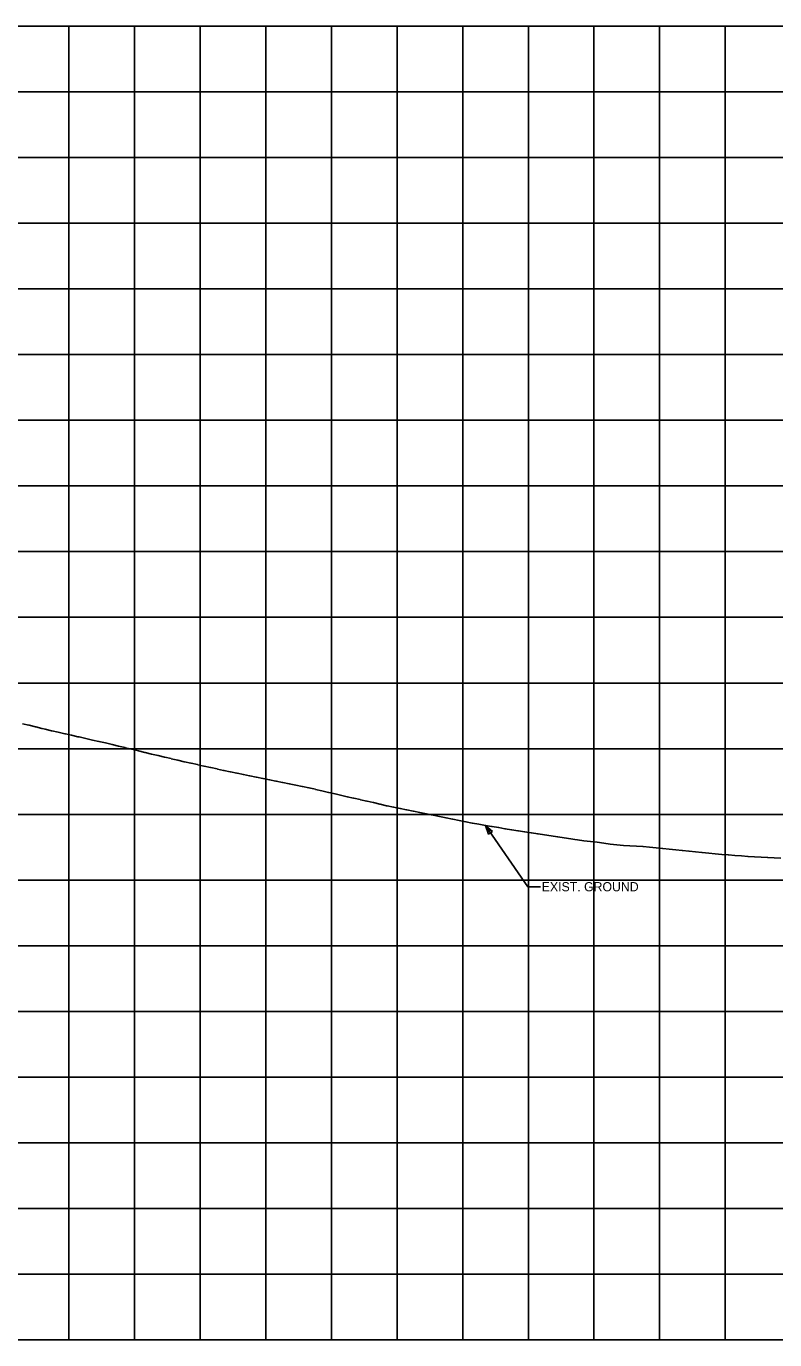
# Model space of a CAD drawing. Extents: x -7164 to 2214450, y -19642 to 253469.
# Drawn here: x 7568 to 8138, y 0 to 1000 of the extents above; entities that cross this region are included whole.
import ezdxf

# ---------------------------------------------------------------- set-up
doc = ezdxf.new("R2010")
doc.units = 0
for name, color, linetype in [('DESIGN - PROFILE - Proposed Curve Text', 7, 'Continuous'), ('DESIGN - PROFILE - Proposed Text', 7, 'Continuous'), ('DESIGN - SCRATCH - User 1', 7, 'Continuous'), ('DESIGN - SHEET - Light Grid', 7, 'Continuous'), ('SURVEY - PROFILE - Ground Line with Text', 7, 'Continuous')]:
    doc.layers.add(name, color=color, linetype=linetype)

msp = doc.modelspace()

# ---------------------------------------------------------------- linework, layer by layer
at = {"layer": 'DESIGN - PROFILE - Proposed Curve Text'}
msp.add_line((7401.8, 950), (8326.8, 950), dxfattribs=at)
msp.add_line((7401.8, 950), (8326.8, 950), dxfattribs=at)
at = {"layer": 'DESIGN - PROFILE - Proposed Text'}
msp.add_lwpolyline([(7959.2, 344.9), (7949.5, 344.9), (7917.3, 391.6)], dxfattribs=at)
msp.add_lwpolyline([(7959.2, 344.9), (7949.5, 344.9), (7917.3, 391.6)], dxfattribs=at)
msp.add_lwpolyline([(7959.2, 344.9), (7949.5, 344.9), (7917.3, 391.6)], dxfattribs=at)
msp.add_lwpolyline([(7959.2, 344.9), (7949.5, 344.9), (7917.3, 391.6)], dxfattribs=at)
msp.add_lwpolyline([(7922.7, 387), (7917.3, 391.6), (7919.7, 385)], close=True, dxfattribs=at)
msp.add_lwpolyline([(7922.7, 387), (7917.3, 391.6), (7919.7, 385)], close=True, dxfattribs=at)
msp.add_lwpolyline([(7922.7, 387), (7917.3, 391.6), (7919.7, 385)], close=True, dxfattribs=at)
msp.add_lwpolyline([(7922.7, 387), (7917.3, 391.6), (7919.7, 385)], close=True, dxfattribs=at)
at = {"layer": 'DESIGN - SCRATCH - User 1'}
for p, q in [((9700, 1000), (6000, 1000)), ((9700, 1000), (6000, 1000)), ((6000, 0), (9700, 0)), ((6000, 0), (9700, 0))]:
    msp.add_line(p, q, dxfattribs=at)
for points in [[(6000, 0), (8326.8, 0), (8326.8, 1000)], [(6000, 0), (9178.7, 0), (9178.7, 1000)], [(6000, 0), (8326.8, 0), (8326.8, 1000)], [(6000, 0), (9178.7, 0), (9178.7, 1000)]]:
    msp.add_lwpolyline(points, dxfattribs=at)
at = {"layer": 'DESIGN - SHEET - Light Grid'}
for p, q in [((7600, 0), (7600, 1000)), ((7600, 0), (7600, 1000)), ((7650, 0), (7650, 1000)), ((7650, 0), (7650, 1000)), ((7700, 0), (7700, 1000)), ((7700, 0), (7700, 1000)), ((7750, 0), (7750, 1000)), ((7750, 0), (7750, 1000)), ((7800, 0), (7800, 1000)), ((7800, 0), (7800, 1000)), ((7850, 0), (7850, 1000)), ((7850, 0), (7850, 1000)), ((7900, 0), (7900, 1000)), ((7900, 0), (7900, 1000)), ((7950, 0), (7950, 1000)), ((7950, 0), (7950, 1000)), ((8000, 0), (8000, 1000)), ((8000, 0), (8000, 1000)), ((8050, 0), (8050, 1000)), ((8050, 0), (8050, 1000)), ((8100, 0), (8100, 1000)), ((8100, 0), (8100, 1000)), ((6000, 950), (9700, 950)), ((6000, 950), (9700, 950)), ((6000, 900), (9700, 900)), ((6000, 900), (9700, 900)), ((6000, 850), (9700, 850)), ((6000, 850), (9700, 850)), ((6000, 800), (9700, 800)), ((6000, 800), (9700, 800)), ((6000, 750), (9700, 750)), ((6000, 750), (9700, 750)), ((6000, 700), (9700, 700)), ((6000, 700), (9700, 700)), ((6000, 650), (9700, 650)), ((6000, 650), (9700, 650)), ((6000, 600), (9700, 600)), ((6000, 600), (9700, 600)), ((6000, 550), (9700, 550)), ((6000, 550), (9700, 550)), ((6000, 500), (9700, 500)), ((6000, 500), (9700, 500)), ((6000, 450), (9700, 450)), ((6000, 450), (9700, 450)), ((6000, 400), (9700, 400)), ((6000, 400), (9700, 400)), ((6000, 350), (9700, 350)), ((6000, 350), (9700, 350)), ((6000, 300), (9700, 300)), ((6000, 300), (9700, 300)), ((6000, 250), (9700, 250)), ((6000, 250), (9700, 250)), ((6000, 200), (9700, 200)), ((6000, 200), (9700, 200)), ((6000, 150), (9700, 150)), ((6000, 150), (9700, 150)), ((6000, 100), (9700, 100)), ((6000, 100), (9700, 100)), ((6000, 50), (9700, 50)), ((6000, 50), (9700, 50)), ((6000, 0), (9300, 0)), ((6000, 0), (9300, 0))]:
    msp.add_line(p, q, dxfattribs=at)
at = {"layer": 'SURVEY - PROFILE - Ground Line with Text'}
for points in [[(7564.6, 469), (7569.6, 467.8), (7569.7, 467.8), (7574.6, 466.6), (7574.7, 466.6), (7579.5, 465.4), (7579.7, 465.3), (7581.9, 464.8)], [(7564.6, 469), (7569.6, 467.8), (7569.7, 467.8), (7574.6, 466.6), (7574.7, 466.6), (7579.5, 465.4), (7579.7, 465.3), (7581.9, 464.8)], [(7564.6, 469), (7569.6, 467.8), (7569.7, 467.8), (7574.6, 466.6), (7574.7, 466.6), (7579.5, 465.4), (7579.7, 465.3), (7581.9, 464.8)], [(7564.6, 469), (7569.6, 467.8), (7569.7, 467.8), (7574.6, 466.6), (7574.7, 466.6), (7579.5, 465.4), (7579.7, 465.3), (7581.9, 464.8)], [(7581.9, 464.8), (7581.9, 464.8), (7586.8, 463.7), (7586.9, 463.6), (7591.9, 462.5), (7591.9, 462.5), (7596.9, 461.4), (7597.3, 461.3), (7601.9, 460.2), (7601.9, 460.2), (7606.9, 459.1), (7607.9, 458.9), (7607.9, 458.9), (7612.9, 457.7), (7612.9, 457.7), (7617.9, 456.6), (7617.9, 456.6), (7622.9, 455.5), (7622.9, 455.5), (7627.9, 454.4), (7627.9, 454.4), (7632.9, 453.3), (7632.9, 453.2), (7637.9, 452), (7637.9, 452), (7642.9, 450.8), (7642.9, 450.7), (7647.9, 449.5), (7647.9, 449.5), (7652.9, 448.3), (7652.9, 448.3), (7657.9, 447), (7658.1, 447), (7662.9, 445.8), (7662.9, 445.8), (7667.9, 444.7), (7667.9, 444.7), (7672.9, 443.5), (7673, 443.5), (7677.9, 442.4), (7678, 442.3), (7682.9, 441.2), (7683, 441.2), (7687.9, 440.1), (7688, 440), (7692.9, 439), (7693.1, 438.9), (7697.9, 437.9), (7698.1, 437.8), (7702.9, 436.8), (7703.1, 436.7), (7707.9, 435.6), (7708.1, 435.6), (7712.9, 434.6), (7713.1, 434.5), (7717.9, 433.5), (7718.1, 433.5), (7722.9, 432.4), (7723.1, 432.4), (7727.9, 431.4), (7728.2, 431.3), (7732.9, 430.3), (7737.6, 429.4), (7737.9, 429.3), (7742.6, 428.4), (7742.9, 428.3), (7747.7, 427.3), (7747.9, 427.3), (7752.7, 426.3), (7752.9, 426.3), (7757.7, 425.3), (7757.9, 425.3), (7762.8, 424.3), (7762.9, 424.3), (7767.8, 423.3), (7767.9, 423.3), (7769.1, 423), (7772.8, 422.3), (7772.9, 422.2), (7777.8, 421.2), (7777.9, 421.2), (7782.8, 420.2), (7782.9, 420.2), (7787.8, 419.1), (7787.9, 419), (7792.8, 417.9), (7792.8, 417.9), (7796.7, 417), (7797.8, 416.7), (7797.9, 416.7), (7802.8, 415.6), (7802.9, 415.6), (7807.8, 414.4), (7807.9, 414.4), (7812.1, 413.4), (7812.1, 413.4), (7816.9, 412.3), (7817.1, 412.3), (7821.9, 411.2), (7822.1, 411.1), (7826.9, 410)], [(7581.9, 464.8), (7581.9, 464.8), (7586.8, 463.7), (7586.9, 463.6), (7591.9, 462.5), (7591.9, 462.5), (7596.9, 461.4), (7597.3, 461.3), (7601.9, 460.2), (7601.9, 460.2), (7606.9, 459.1), (7607.9, 458.9), (7607.9, 458.9), (7612.9, 457.7), (7612.9, 457.7), (7617.9, 456.6), (7617.9, 456.6), (7622.9, 455.5), (7622.9, 455.5), (7627.9, 454.4), (7627.9, 454.4), (7632.9, 453.3), (7632.9, 453.2), (7637.9, 452), (7637.9, 452), (7642.9, 450.8), (7642.9, 450.7), (7647.9, 449.5), (7647.9, 449.5), (7652.9, 448.3), (7652.9, 448.3), (7657.9, 447), (7658.1, 447), (7662.9, 445.8), (7662.9, 445.8), (7667.9, 444.7), (7667.9, 444.7), (7672.9, 443.5), (7673, 443.5), (7677.9, 442.4), (7678, 442.3), (7682.9, 441.2), (7683, 441.2), (7687.9, 440.1), (7688, 440), (7692.9, 439), (7693.1, 438.9), (7697.9, 437.9), (7698.1, 437.8), (7702.9, 436.8), (7703.1, 436.7), (7707.9, 435.6), (7708.1, 435.6), (7712.9, 434.6), (7713.1, 434.5), (7717.9, 433.5), (7718.1, 433.5), (7722.9, 432.4), (7723.1, 432.4), (7727.9, 431.4), (7728.2, 431.3), (7732.9, 430.3), (7737.6, 429.4), (7737.9, 429.3), (7742.6, 428.4), (7742.9, 428.3), (7747.7, 427.3), (7747.9, 427.3), (7752.7, 426.3), (7752.9, 426.3), (7757.7, 425.3), (7757.9, 425.3), (7762.8, 424.3), (7762.9, 424.3), (7767.8, 423.3), (7767.9, 423.3), (7769.1, 423), (7772.8, 422.3), (7772.9, 422.2), (7777.8, 421.2), (7777.9, 421.2), (7782.8, 420.2), (7782.9, 420.2), (7787.8, 419.1), (7787.9, 419), (7792.8, 417.9), (7792.8, 417.9), (7796.7, 417), (7797.8, 416.7), (7797.9, 416.7), (7802.8, 415.6), (7802.9, 415.6), (7807.8, 414.4), (7807.9, 414.4), (7812.1, 413.4), (7812.1, 413.4), (7816.9, 412.3), (7817.1, 412.3), (7821.9, 411.2), (7822.1, 411.1), (7826.9, 410)], [(7581.9, 464.8), (7581.9, 464.8), (7586.8, 463.7), (7586.9, 463.6), (7591.9, 462.5), (7591.9, 462.5), (7596.9, 461.4), (7597.3, 461.3), (7601.9, 460.2), (7601.9, 460.2), (7606.9, 459.1), (7607.9, 458.9), (7607.9, 458.9), (7612.9, 457.7), (7612.9, 457.7), (7617.9, 456.6), (7617.9, 456.6), (7622.9, 455.5), (7622.9, 455.5), (7627.9, 454.4), (7627.9, 454.4), (7632.9, 453.3), (7632.9, 453.2), (7637.9, 452), (7637.9, 452), (7642.9, 450.8), (7642.9, 450.7), (7647.9, 449.5), (7647.9, 449.5), (7652.9, 448.3), (7652.9, 448.3), (7657.9, 447), (7658.1, 447), (7662.9, 445.8), (7662.9, 445.8), (7667.9, 444.7), (7667.9, 444.7), (7672.9, 443.5), (7673, 443.5), (7677.9, 442.4), (7678, 442.3), (7682.9, 441.2), (7683, 441.2), (7687.9, 440.1), (7688, 440), (7692.9, 439), (7693.1, 438.9), (7697.9, 437.9), (7698.1, 437.8), (7702.9, 436.8), (7703.1, 436.7), (7707.9, 435.6), (7708.1, 435.6), (7712.9, 434.6), (7713.1, 434.5), (7717.9, 433.5), (7718.1, 433.5), (7722.9, 432.4), (7723.1, 432.4), (7727.9, 431.4), (7728.2, 431.3), (7732.9, 430.3), (7737.6, 429.4), (7737.9, 429.3), (7742.6, 428.4), (7742.9, 428.3), (7747.7, 427.3), (7747.9, 427.3), (7752.7, 426.3), (7752.9, 426.3), (7757.7, 425.3), (7757.9, 425.3), (7762.8, 424.3), (7762.9, 424.3), (7767.8, 423.3), (7767.9, 423.3), (7769.1, 423), (7772.8, 422.3), (7772.9, 422.2), (7777.8, 421.2), (7777.9, 421.2), (7782.8, 420.2), (7782.9, 420.2), (7787.8, 419.1), (7787.9, 419), (7792.8, 417.9), (7792.8, 417.9), (7796.7, 417), (7797.8, 416.7), (7797.9, 416.7), (7802.8, 415.6), (7802.9, 415.6), (7807.8, 414.4), (7807.9, 414.4), (7812.1, 413.4), (7812.1, 413.4), (7816.9, 412.3), (7817.1, 412.3), (7821.9, 411.2), (7822.1, 411.1), (7826.9, 410)], [(7581.9, 464.8), (7581.9, 464.8), (7586.8, 463.7), (7586.9, 463.6), (7591.9, 462.5), (7591.9, 462.5), (7596.9, 461.4), (7597.3, 461.3), (7601.9, 460.2), (7601.9, 460.2), (7606.9, 459.1), (7607.9, 458.9), (7607.9, 458.9), (7612.9, 457.7), (7612.9, 457.7), (7617.9, 456.6), (7617.9, 456.6), (7622.9, 455.5), (7622.9, 455.5), (7627.9, 454.4), (7627.9, 454.4), (7632.9, 453.3), (7632.9, 453.2), (7637.9, 452), (7637.9, 452), (7642.9, 450.8), (7642.9, 450.7), (7647.9, 449.5), (7647.9, 449.5), (7652.9, 448.3), (7652.9, 448.3), (7657.9, 447), (7658.1, 447), (7662.9, 445.8), (7662.9, 445.8), (7667.9, 444.7), (7667.9, 444.7), (7672.9, 443.5), (7673, 443.5), (7677.9, 442.4), (7678, 442.3), (7682.9, 441.2), (7683, 441.2), (7687.9, 440.1), (7688, 440), (7692.9, 439), (7693.1, 438.9), (7697.9, 437.9), (7698.1, 437.8), (7702.9, 436.8), (7703.1, 436.7), (7707.9, 435.6), (7708.1, 435.6), (7712.9, 434.6), (7713.1, 434.5), (7717.9, 433.5), (7718.1, 433.5), (7722.9, 432.4), (7723.1, 432.4), (7727.9, 431.4), (7728.2, 431.3), (7732.9, 430.3), (7737.6, 429.4), (7737.9, 429.3), (7742.6, 428.4), (7742.9, 428.3), (7747.7, 427.3), (7747.9, 427.3), (7752.7, 426.3), (7752.9, 426.3), (7757.7, 425.3), (7757.9, 425.3), (7762.8, 424.3), (7762.9, 424.3), (7767.8, 423.3), (7767.9, 423.3), (7769.1, 423), (7772.8, 422.3), (7772.9, 422.2), (7777.8, 421.2), (7777.9, 421.2), (7782.8, 420.2), (7782.9, 420.2), (7787.8, 419.1), (7787.9, 419), (7792.8, 417.9), (7792.8, 417.9), (7796.7, 417), (7797.8, 416.7), (7797.9, 416.7), (7802.8, 415.6), (7802.9, 415.6), (7807.8, 414.4), (7807.9, 414.4), (7812.1, 413.4), (7812.1, 413.4), (7816.9, 412.3), (7817.1, 412.3), (7821.9, 411.2), (7822.1, 411.1), (7826.9, 410)], [(7826.9, 410), (7827.1, 410), (7831.9, 408.9), (7832.1, 408.9), (7836.9, 407.8), (7837.1, 407.8), (7841.9, 406.6), (7842.1, 406.6), (7842.4, 406.6), (7847.3, 405.5), (7847.4, 405.5), (7852.3, 404.5), (7852.4, 404.5), (7857.3, 403.4), (7857.4, 403.4), (7862.3, 402.4), (7862.4, 402.4), (7867.3, 401.3), (7867.4, 401.3), (7872.3, 400.3), (7872.4, 400.3), (7875.9, 399.6), (7877.4, 399.3), (7882.4, 398.3), (7887.3, 397.3), (7887.4, 397.3), (7892.3, 396.3), (7892.4, 396.3), (7897.4, 395.3), (7897.4, 395.3), (7902.3, 394.4), (7902.4, 394.4), (7907.3, 393.4), (7907.4, 393.4), (7912.3, 392.5), (7912.4, 392.5), (7917.3, 391.6), (7917.4, 391.6), (7922, 390.8), (7922.4, 390.7), (7927.3, 389.9), (7927.4, 389.9), (7932.2, 389), (7932.4, 389), (7937.2, 388.2), (7937.4, 388.2), (7942.1, 387.4), (7942.4, 387.4), (7947.2, 386.6), (7947.4, 386.6), (7952.2, 385.9), (7952.4, 385.9), (7957.2, 385.1), (7957.4, 385.1), (7962.2, 384.4), (7962.4, 384.3), (7967.3, 383.6), (7967.4, 383.6), (7972.3, 382.9), (7972.4, 382.9), (7977.3, 382.1), (7977.4, 382.1), (7982.4, 381.4), (7982.4, 381.4), (7985.5, 380.9), (7987.4, 380.7), (7992.4, 379.9), (7992.4, 379.9), (7997.4, 379.3), (7997.4, 379.3), (8002.4, 378.7), (8002.4, 378.7), (8007.4, 378), (8007.4, 378), (8012.4, 377.4), (8012.4, 377.4), (8017.4, 376.8), (8017.4, 376.8), (8022.4, 376.4), (8022.4, 376.4), (8027.4, 376.1), (8027.4, 376.1), (8032.3, 375.7), (8032.4, 375.7), (8037.3, 375.4), (8037.4, 375.4), (8042.3, 375), (8042.4, 375), (8047.3, 374.5), (8047.4, 374.5), (8052.3, 374), (8052.4, 373.9), (8057.3, 373.4), (8057.4, 373.4), (8062.3, 372.9), (8062.4, 372.9), (8067.3, 372.4), (8067.4, 372.4), (8072.3, 371.9), (8072.4, 371.9), (8077.3, 371.4)], [(7826.9, 410), (7827.1, 410), (7831.9, 408.9), (7832.1, 408.9), (7836.9, 407.8), (7837.1, 407.8), (7841.9, 406.6), (7842.1, 406.6), (7842.4, 406.6), (7847.3, 405.5), (7847.4, 405.5), (7852.3, 404.5), (7852.4, 404.5), (7857.3, 403.4), (7857.4, 403.4), (7862.3, 402.4), (7862.4, 402.4), (7867.3, 401.3), (7867.4, 401.3), (7872.3, 400.3), (7872.4, 400.3), (7875.9, 399.6), (7877.4, 399.3), (7882.4, 398.3), (7887.3, 397.3), (7887.4, 397.3), (7892.3, 396.3), (7892.4, 396.3), (7897.4, 395.3), (7897.4, 395.3), (7902.3, 394.4), (7902.4, 394.4), (7907.3, 393.4), (7907.4, 393.4), (7912.3, 392.5), (7912.4, 392.5), (7917.3, 391.6), (7917.4, 391.6), (7922, 390.8), (7922.4, 390.7), (7927.3, 389.9), (7927.4, 389.9), (7932.2, 389), (7932.4, 389), (7937.2, 388.2), (7937.4, 388.2), (7942.1, 387.4), (7942.4, 387.4), (7947.2, 386.6), (7947.4, 386.6), (7952.2, 385.9), (7952.4, 385.9), (7957.2, 385.1), (7957.4, 385.1), (7962.2, 384.4), (7962.4, 384.3), (7967.3, 383.6), (7967.4, 383.6), (7972.3, 382.9), (7972.4, 382.9), (7977.3, 382.1), (7977.4, 382.1), (7982.4, 381.4), (7982.4, 381.4), (7985.5, 380.9), (7987.4, 380.7), (7992.4, 379.9), (7992.4, 379.9), (7997.4, 379.3), (7997.4, 379.3), (8002.4, 378.7), (8002.4, 378.7), (8007.4, 378), (8007.4, 378), (8012.4, 377.4), (8012.4, 377.4), (8017.4, 376.8), (8017.4, 376.8), (8022.4, 376.4), (8022.4, 376.4), (8027.4, 376.1), (8027.4, 376.1), (8032.3, 375.7), (8032.4, 375.7), (8037.3, 375.4), (8037.4, 375.4), (8042.3, 375), (8042.4, 375), (8047.3, 374.5), (8047.4, 374.5), (8052.3, 374), (8052.4, 373.9), (8057.3, 373.4), (8057.4, 373.4), (8062.3, 372.9), (8062.4, 372.9), (8067.3, 372.4), (8067.4, 372.4), (8072.3, 371.9), (8072.4, 371.9), (8077.3, 371.4)], [(7826.9, 410), (7827.1, 410), (7831.9, 408.9), (7832.1, 408.9), (7836.9, 407.8), (7837.1, 407.8), (7841.9, 406.6), (7842.1, 406.6), (7842.4, 406.6), (7847.3, 405.5), (7847.4, 405.5), (7852.3, 404.5), (7852.4, 404.5), (7857.3, 403.4), (7857.4, 403.4), (7862.3, 402.4), (7862.4, 402.4), (7867.3, 401.3), (7867.4, 401.3), (7872.3, 400.3), (7872.4, 400.3), (7875.9, 399.6), (7877.4, 399.3), (7882.4, 398.3), (7887.3, 397.3), (7887.4, 397.3), (7892.3, 396.3), (7892.4, 396.3), (7897.4, 395.3), (7897.4, 395.3), (7902.3, 394.4), (7902.4, 394.4), (7907.3, 393.4), (7907.4, 393.4), (7912.3, 392.5), (7912.4, 392.5), (7917.3, 391.6), (7917.4, 391.6), (7922, 390.8), (7922.4, 390.7), (7927.3, 389.9), (7927.4, 389.9), (7932.2, 389), (7932.4, 389), (7937.2, 388.2), (7937.4, 388.2), (7942.1, 387.4), (7942.4, 387.4), (7947.2, 386.6), (7947.4, 386.6), (7952.2, 385.9), (7952.4, 385.9), (7957.2, 385.1), (7957.4, 385.1), (7962.2, 384.4), (7962.4, 384.3), (7967.3, 383.6), (7967.4, 383.6), (7972.3, 382.9), (7972.4, 382.9), (7977.3, 382.1), (7977.4, 382.1), (7982.4, 381.4), (7982.4, 381.4), (7985.5, 380.9), (7987.4, 380.7), (7992.4, 379.9), (7992.4, 379.9), (7997.4, 379.3), (7997.4, 379.3), (8002.4, 378.7), (8002.4, 378.7), (8007.4, 378), (8007.4, 378), (8012.4, 377.4), (8012.4, 377.4), (8017.4, 376.8), (8017.4, 376.8), (8022.4, 376.4), (8022.4, 376.4), (8027.4, 376.1), (8027.4, 376.1), (8032.3, 375.7), (8032.4, 375.7), (8037.3, 375.4), (8037.4, 375.4), (8042.3, 375), (8042.4, 375), (8047.3, 374.5), (8047.4, 374.5), (8052.3, 374), (8052.4, 373.9), (8057.3, 373.4), (8057.4, 373.4), (8062.3, 372.9), (8062.4, 372.9), (8067.3, 372.4), (8067.4, 372.4), (8072.3, 371.9), (8072.4, 371.9), (8077.3, 371.4)], [(7826.9, 410), (7827.1, 410), (7831.9, 408.9), (7832.1, 408.9), (7836.9, 407.8), (7837.1, 407.8), (7841.9, 406.6), (7842.1, 406.6), (7842.4, 406.6), (7847.3, 405.5), (7847.4, 405.5), (7852.3, 404.5), (7852.4, 404.5), (7857.3, 403.4), (7857.4, 403.4), (7862.3, 402.4), (7862.4, 402.4), (7867.3, 401.3), (7867.4, 401.3), (7872.3, 400.3), (7872.4, 400.3), (7875.9, 399.6), (7877.4, 399.3), (7882.4, 398.3), (7887.3, 397.3), (7887.4, 397.3), (7892.3, 396.3), (7892.4, 396.3), (7897.4, 395.3), (7897.4, 395.3), (7902.3, 394.4), (7902.4, 394.4), (7907.3, 393.4), (7907.4, 393.4), (7912.3, 392.5), (7912.4, 392.5), (7917.3, 391.6), (7917.4, 391.6), (7922, 390.8), (7922.4, 390.7), (7927.3, 389.9), (7927.4, 389.9), (7932.2, 389), (7932.4, 389), (7937.2, 388.2), (7937.4, 388.2), (7942.1, 387.4), (7942.4, 387.4), (7947.2, 386.6), (7947.4, 386.6), (7952.2, 385.9), (7952.4, 385.9), (7957.2, 385.1), (7957.4, 385.1), (7962.2, 384.4), (7962.4, 384.3), (7967.3, 383.6), (7967.4, 383.6), (7972.3, 382.9), (7972.4, 382.9), (7977.3, 382.1), (7977.4, 382.1), (7982.4, 381.4), (7982.4, 381.4), (7985.5, 380.9), (7987.4, 380.7), (7992.4, 379.9), (7992.4, 379.9), (7997.4, 379.3), (7997.4, 379.3), (8002.4, 378.7), (8002.4, 378.7), (8007.4, 378), (8007.4, 378), (8012.4, 377.4), (8012.4, 377.4), (8017.4, 376.8), (8017.4, 376.8), (8022.4, 376.4), (8022.4, 376.4), (8027.4, 376.1), (8027.4, 376.1), (8032.3, 375.7), (8032.4, 375.7), (8037.3, 375.4), (8037.4, 375.4), (8042.3, 375), (8042.4, 375), (8047.3, 374.5), (8047.4, 374.5), (8052.3, 374), (8052.4, 373.9), (8057.3, 373.4), (8057.4, 373.4), (8062.3, 372.9), (8062.4, 372.9), (8067.3, 372.4), (8067.4, 372.4), (8072.3, 371.9), (8072.4, 371.9), (8077.3, 371.4)], [(8077.3, 371.4), (8077.4, 371.4), (8082.3, 370.9), (8082.4, 370.9), (8087.4, 370.4), (8087.4, 370.4), (8092.4, 369.9), (8092.4, 369.9), (8097.4, 369.5), (8097.4, 369.5), (8102.3, 369.1), (8102.4, 369.1), (8107.3, 368.7), (8107.4, 368.7), (8112.3, 368.3), (8112.4, 368.3), (8117.3, 367.9), (8117.4, 367.9), (8122.3, 367.7), (8122.4, 367.7), (8127.3, 367.4), (8127.4, 367.4), (8132.3, 367.2), (8132.4, 367.1), (8137.3, 366.9), (8137.4, 366.9), (8142.4, 366.6)], [(8077.3, 371.4), (8077.4, 371.4), (8082.3, 370.9), (8082.4, 370.9), (8087.4, 370.4), (8087.4, 370.4), (8092.4, 369.9), (8092.4, 369.9), (8097.4, 369.5), (8097.4, 369.5), (8102.3, 369.1), (8102.4, 369.1), (8107.3, 368.7), (8107.4, 368.7), (8112.3, 368.3), (8112.4, 368.3), (8117.3, 367.9), (8117.4, 367.9), (8122.3, 367.7), (8122.4, 367.7), (8127.3, 367.4), (8127.4, 367.4), (8132.3, 367.2), (8132.4, 367.1), (8137.3, 366.9), (8137.4, 366.9), (8142.4, 366.6)], [(8077.3, 371.4), (8077.4, 371.4), (8082.3, 370.9), (8082.4, 370.9), (8087.4, 370.4), (8087.4, 370.4), (8092.4, 369.9), (8092.4, 369.9), (8097.4, 369.5), (8097.4, 369.5), (8102.3, 369.1), (8102.4, 369.1), (8107.3, 368.7), (8107.4, 368.7), (8112.3, 368.3), (8112.4, 368.3), (8117.3, 367.9), (8117.4, 367.9), (8122.3, 367.7), (8122.4, 367.7), (8127.3, 367.4), (8127.4, 367.4), (8132.3, 367.2), (8132.4, 367.1), (8137.3, 366.9), (8137.4, 366.9), (8142.4, 366.6)], [(8077.3, 371.4), (8077.4, 371.4), (8082.3, 370.9), (8082.4, 370.9), (8087.4, 370.4), (8087.4, 370.4), (8092.4, 369.9), (8092.4, 369.9), (8097.4, 369.5), (8097.4, 369.5), (8102.3, 369.1), (8102.4, 369.1), (8107.3, 368.7), (8107.4, 368.7), (8112.3, 368.3), (8112.4, 368.3), (8117.3, 367.9), (8117.4, 367.9), (8122.3, 367.7), (8122.4, 367.7), (8127.3, 367.4), (8127.4, 367.4), (8132.3, 367.2), (8132.4, 367.1), (8137.3, 366.9), (8137.4, 366.9), (8142.4, 366.6)]]:
    msp.add_lwpolyline(points, dxfattribs=at)

# ---------------------------------------------------------------- texts
at = {"layer": 'DESIGN - PROFILE - Proposed Text'}
msp.add_text('EXIST. GROUND', height=7, dxfattribs=at).set_placement((7960.2, 341.4))
msp.add_text('EXIST. GROUND', height=7, dxfattribs=at).set_placement((7960.2, 341.4))
msp.add_text('EXIST. GROUND', height=7, dxfattribs=at).set_placement((7960.2, 341.4))
msp.add_text('EXIST. GROUND', height=7, dxfattribs=at).set_placement((7960.2, 341.4))

doc.saveas('drawing.dxf')
